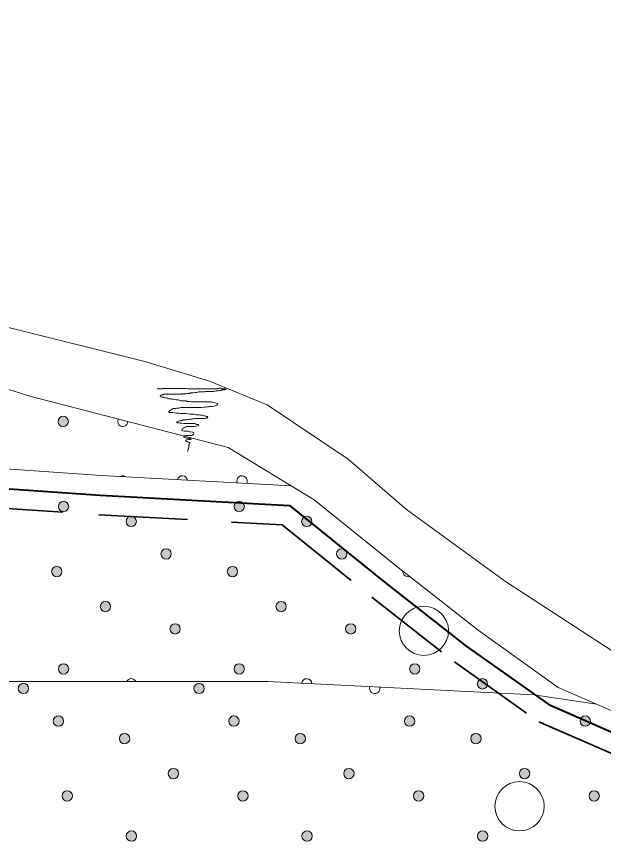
# Model space of a CAD drawing. Extents: x 640104 to 640970, y 6442278 to 6442689.
# Drawn here: x 640450.22 to 640474.05, y 6442364.3 to 6442397.88 of the extents above; entities that cross this region are included whole.
import ezdxf

# ---------------------------------------------------------------- set-up
doc = ezdxf.new("R2010")
doc.units = 0
doc.header["$LTSCALE"] = 1.2
doc.linetypes.add('MEDIUM_DASHED', pattern=[4.5, 3, -1.5])
for name, color, linetype, lineweight in [('31', 7, 'Continuous', 13), ('35', 7, 'Continuous', 35), ('40', 7, 'Continuous', 13), ('44', 7, 'Continuous', 13), ('45', 7, 'Continuous', 13), ('47', 7, 'Continuous', 13)]:
    doc.layers.add(name, color=color, linetype=linetype, lineweight=lineweight)

msp = doc.modelspace()

# ---------------------------------------------------------------- hatches: boundary and pattern name
at = {"layer": '44'}
for points in [[(640452.337, 6442377.986, 1), (640451.917, 6442377.986, 1)], [(640459.47, 6442377.986, 1), (640459.05, 6442377.986, 1)], [(640455.084, 6442377.381, 1), (640454.664, 6442377.381, 1)], [(640462.217, 6442377.381, 1), (640461.797, 6442377.381, 1)], [(640456.503, 6442376.059, 1), (640456.083, 6442376.059, 1)], [(640463.636, 6442376.059, 1), (640463.216, 6442376.059, 1)], [(640452.063, 6442375.343, 1), (640451.643, 6442375.343, 1)], [(640459.196, 6442375.343, 1), (640458.776, 6442375.343, 1)], [(640454.04, 6442373.924, 1), (640453.62, 6442373.924, 1)], [(640461.173, 6442373.924, 1), (640460.753, 6442373.924, 1)], [(640456.868, 6442373.016, 1), (640456.448, 6442373.016, 1)], [(640464.001, 6442373.016, 1), (640463.581, 6442373.016, 1)], [(640452.337, 6442371.39, 1), (640451.917, 6442371.39, 1)], [(640459.47, 6442371.39, 1), (640459.05, 6442371.39, 1)], [(640466.603, 6442371.39, 1), (640466.183, 6442371.39, 1)], [(640450.707, 6442370.597, 1), (640450.287, 6442370.597, 1)], [(640457.84, 6442370.597, 1), (640457.42, 6442370.597, 1)], [(640469.35, 6442370.785, 1), (640468.93, 6442370.785, 1)], [(640452.126, 6442369.275, 1), (640451.706, 6442369.275, 1)], [(640459.259, 6442369.275, 1), (640458.839, 6442369.275, 1)], [(640466.392, 6442369.275, 1), (640465.972, 6442369.275, 1)], [(640473.525, 6442369.275, 1), (640473.105, 6442369.275, 1)], [(640454.818, 6442368.559, 1), (640454.398, 6442368.559, 1)], [(640461.951, 6442368.559, 1), (640461.531, 6442368.559, 1)], [(640469.084, 6442368.559, 1), (640468.664, 6442368.559, 1)], [(640456.796, 6442367.14, 1), (640456.376, 6442367.14, 1)], [(640463.929, 6442367.14, 1), (640463.509, 6442367.14, 1)], [(640471.062, 6442367.14, 1), (640470.642, 6442367.14, 1)], [(640452.49, 6442366.232, 1), (640452.07, 6442366.232, 1)], [(640459.623, 6442366.232, 1), (640459.203, 6442366.232, 1)], [(640466.756, 6442366.232, 1), (640466.336, 6442366.232, 1)], [(640473.889, 6442366.232, 1), (640473.469, 6442366.232, 1)], [(640455.092, 6442364.606, 1), (640454.672, 6442364.606, 1)], [(640462.225, 6442364.606, 1), (640461.805, 6442364.606, 1)], [(640469.358, 6442364.606, 1), (640468.938, 6442364.606, 1)]]:
    msp.add_hatch(color=256, dxfattribs=at).paths.add_polyline_path(points)
at = {"layer": '45'}
msp.add_hatch(color=256, dxfattribs=at).paths.add_polyline_path([(640452.323, 6442381.443, 1), (640451.903, 6442381.443, 1)])

# ---------------------------------------------------------------- linework, layer by layer
at = {"layer": '31'}
for points in [[(640406.72, 6442397.88), (640407.72, 6442395.6), (640408.48, 6442393.55), (640409.45, 6442391.23), (640410.13, 6442389.25), (640411.66, 6442386.01), (640413.07, 6442383.54), (640414.37, 6442381.42), (640415.13, 6442380.9), (640419.37, 6442380.37), (640424.37, 6442380.25), (640433.96, 6442379.98), (640441.04, 6442380.03), (640448.6, 6442379.6), (640453.66, 6442379.25), (640461.37, 6442378.83)], [(640426.12, 6442390.99), (640428.35, 6442390.78), (640431, 6442390.55), (640433.56, 6442390.33), (640437.04, 6442389.41), (640439.96, 6442388.28), (640444.63, 6442386.74), (640449.68, 6442385.31), (640455.43, 6442383.87), (640458.05, 6442383.07), (640460.4, 6442382.12), (640463.68, 6442379.91), (640466.06, 6442377.87), (640470.07, 6442374.94), (640473.18, 6442372.93), (640475.72, 6442371.27)], [(640424.99, 6442388.35), (640432.03, 6442387.9), (640439.32, 6442386.12), (640443.89, 6442384.64), (640450.76, 6442382.46), (640458.81, 6442380.38), (640462.3, 6442378.26), (640465.65, 6442375.56), (640468.96, 6442372.96), (640472.22, 6442370.64), (640475.92, 6442369.03)], [(640368.92, 6442385.24), (640371.57, 6442384.43), (640374.23, 6442383.31), (640378.94, 6442380.49), (640385.79, 6442376.51), (640388.32, 6442375.25), (640390.29, 6442374.75), (640393.64, 6442373.85), (640400.93, 6442372.38), (640406.33, 6442371.82), (640411.39, 6442371.54), (640414.6, 6442371.41), (640423.41, 6442371.54), (640447.85, 6442370.88), (640460.41, 6442370.88), (640471.22, 6442370.34), (640473.77, 6442369.96)]]:
    msp.add_lwpolyline(points, dxfattribs=at)
at = {"layer": '35', "lineweight": 40}
for points in [[(640406.16, 6442397.5), (640407.74, 6442393.26), (640408.7, 6442390.95), (640409.39, 6442388.95), (640410.95, 6442385.64), (640412.39, 6442383.13), (640413.77, 6442380.86), (640414.84, 6442380.13), (640419.31, 6442379.57), (640424.35, 6442379.45), (640433.96, 6442379.18), (640441.02, 6442379.23), (640448.55, 6442378.8), (640453.61, 6442378.45), (640461.31, 6442378.03)], [(640461.31, 6442378.03), (640465.15, 6442374.93), (640468.48, 6442372.32), (640471.83, 6442369.94), (640475.67, 6442368.27), (640480.04, 6442367.31), (640486.63, 6442367.33), (640490.95, 6442368.04), (640498, 6442369.36), (640502.47, 6442370.33), (640509.61, 6442370.67), (640514.89, 6442370.53), (640519.22, 6442369.85), (640522.37, 6442369.3), (640525.73, 6442368.34), (640528.77, 6442367.37), (640533.53, 6442365.72), (640541.05, 6442362.2), (640550.07, 6442357.06), (640557.43, 6442352.91), (640560.88, 6442350.99), (640563.32, 6442349.78)]]:
    msp.add_lwpolyline(points, dxfattribs=at)
at = {"layer": '35', "linetype": 'MEDIUM_DASHED'}
for points in [[(640412.88, 6442380.79), (640413.18, 6442380.3), (640414.55, 6442379.36), (640419.25, 6442378.77), (640424.33, 6442378.65), (640433.95, 6442378.38), (640441, 6442378.43), (640448.5, 6442378), (640453.56, 6442377.65), (640461.01, 6442377.24)], [(640461.01, 6442377.24), (640464.65, 6442374.31), (640468, 6442371.68), (640471.43, 6442369.24), (640475.42, 6442367.5), (640479.96, 6442366.51), (640486.69, 6442366.53), (640491.09, 6442367.25), (640498.16, 6442368.58), (640502.57, 6442369.53), (640509.62, 6442369.87), (640514.82, 6442369.74), (640518.62, 6442369.13)]]:
    msp.add_lwpolyline(points, dxfattribs=at)
at = {"layer": '40'}
for points in [[(640455.93, 6442382.77), (640455.97, 6442382.77), (640456.04, 6442382.77), (640456.11, 6442382.77), (640456.13, 6442382.78), (640456.2, 6442382.78), (640456.3, 6442382.78), (640456.52, 6442382.78), (640456.64, 6442382.78), (640456.66, 6442382.78), (640456.69, 6442382.78), (640456.73, 6442382.78), (640456.79, 6442382.78), (640456.86, 6442382.78), (640456.92, 6442382.78), (640456.96, 6442382.78), (640457.01, 6442382.78), (640457.06, 6442382.78), (640457.11, 6442382.78), (640457.17, 6442382.77), (640457.2, 6442382.77), (640457.25, 6442382.77), (640457.31, 6442382.77), (640457.53, 6442382.76), (640457.74, 6442382.76), (640457.81, 6442382.76), (640457.85, 6442382.76), (640457.87, 6442382.76), (640457.9, 6442382.76), (640457.95, 6442382.76), (640458.01, 6442382.76), (640458.05, 6442382.76), (640458.07, 6442382.76), (640458.09, 6442382.76), (640458.11, 6442382.76), (640458.16, 6442382.76), (640458.18, 6442382.76), (640458.21, 6442382.76), (640458.28, 6442382.76), (640458.32, 6442382.76), (640458.37, 6442382.77), (640458.39, 6442382.78), (640458.44, 6442382.78), (640458.46, 6442382.79), (640458.49, 6442382.79), (640458.53, 6442382.79), (640458.55, 6442382.78), (640458.57, 6442382.77), (640458.61, 6442382.76), (640458.63, 6442382.76)], [(640456.95, 6442382.56), (640456.93, 6442382.55), (640456.89, 6442382.55), (640456.86, 6442382.54), (640456.84, 6442382.54), (640456.81, 6442382.54), (640456.78, 6442382.54), (640456.75, 6442382.54), (640456.72, 6442382.54), (640456.67, 6442382.54), (640456.65, 6442382.54), (640456.61, 6442382.55), (640456.58, 6442382.55), (640456.56, 6442382.55), (640456.53, 6442382.55), (640456.5, 6442382.55), (640456.47, 6442382.55), (640456.42, 6442382.55), (640456.4, 6442382.55), (640456.37, 6442382.55), (640456.33, 6442382.55), (640456.31, 6442382.55), (640456.28, 6442382.55), (640456.25, 6442382.55), (640456.22, 6442382.55), (640456.19, 6442382.54), (640456.17, 6442382.52), (640456.13, 6442382.52), (640456.11, 6442382.52), (640456.09, 6442382.51), (640456.08, 6442382.5), (640456.06, 6442382.48), (640456.05, 6442382.46), (640456.06, 6442382.44), (640456.13, 6442382.43), (640456.17, 6442382.43), (640456.19, 6442382.41), (640456.22, 6442382.41), (640456.25, 6442382.4), (640456.26, 6442382.4), (640456.3, 6442382.4), (640456.33, 6442382.39), (640456.36, 6442382.38), (640456.41, 6442382.36), (640456.45, 6442382.36), (640456.5, 6442382.36), (640456.53, 6442382.35), (640456.57, 6442382.34), (640456.62, 6442382.33), (640456.69, 6442382.32)], [(640458.63, 6442382.76), (640458.66, 6442382.76), (640458.69, 6442382.76), (640458.72, 6442382.76), (640458.73, 6442382.74), (640458.72, 6442382.73), (640458.73, 6442382.74), (640458.7, 6442382.73), (640458.67, 6442382.72), (640458.63, 6442382.72), (640458.61, 6442382.72), (640458.57, 6442382.72), (640458.55, 6442382.71), (640458.53, 6442382.71), (640458.51, 6442382.69), (640458.47, 6442382.69), (640458.42, 6442382.68), (640458.4, 6442382.68), (640458.32, 6442382.68), (640458.29, 6442382.67), (640458.26, 6442382.67), (640458.23, 6442382.66), (640458.2, 6442382.66), (640458.17, 6442382.66), (640458.13, 6442382.65), (640458.11, 6442382.65), (640458.04, 6442382.65), (640458, 6442382.65), (640457.95, 6442382.65), (640457.89, 6442382.65), (640457.85, 6442382.64), (640457.82, 6442382.64), (640457.78, 6442382.64), (640457.74, 6442382.64), (640457.63, 6442382.64), (640457.61, 6442382.64), (640457.58, 6442382.63), (640457.53, 6442382.62), (640457.47, 6442382.61), (640457.41, 6442382.6), (640457.37, 6442382.6), (640457.32, 6442382.6), (640457.28, 6442382.6), (640457.25, 6442382.58), (640457.21, 6442382.58), (640457.19, 6442382.57), (640457.17, 6442382.57), (640457.13, 6442382.57), (640457.09, 6442382.56), (640457.07, 6442382.56), (640456.98, 6442382.56), (640456.95, 6442382.56)], [(640456.69, 6442382.32), (640456.79, 6442382.31), (640456.85, 6442382.29), (640456.89, 6442382.28), (640456.96, 6442382.28), (640457.02, 6442382.28), (640457.07, 6442382.27), (640457.11, 6442382.27), (640457.14, 6442382.25), (640457.2, 6442382.25), (640457.24, 6442382.25), (640457.29, 6442382.24), (640457.35, 6442382.24), (640457.4, 6442382.24), (640457.46, 6442382.24), (640457.52, 6442382.24), (640457.56, 6442382.24), (640457.58, 6442382.24), (640457.63, 6442382.24), (640457.68, 6442382.24), (640457.73, 6442382.24), (640457.8, 6442382.24), (640457.85, 6442382.24), (640457.89, 6442382.24), (640457.95, 6442382.24), (640457.97, 6442382.24), (640458.01, 6442382.24), (640458.05, 6442382.24), (640458.09, 6442382.23), (640458.13, 6442382.23), (640458.17, 6442382.22), (640458.25, 6442382.21), (640458.29, 6442382.2), (640458.33, 6442382.18), (640458.37, 6442382.17), (640458.39, 6442382.16), (640458.39, 6442382.14), (640458.38, 6442382.12), (640458.37, 6442382.11), (640458.35, 6442382.1), (640458.33, 6442382.08), (640458.3, 6442382.08), (640458.25, 6442382.06), (640458.15, 6442382.05), (640458.06, 6442382.04), (640458.01, 6442382.03), (640457.95, 6442382.03), (640457.89, 6442382.02), (640457.83, 6442382.02), (640457.74, 6442382.01), (640457.61, 6442382.01), (640457.5, 6442382.01)], [(640457.5, 6442382.01), (640457.45, 6442382.01), (640457.4, 6442382.01), (640457.34, 6442382.01), (640457.3, 6442382.01), (640457.26, 6442382.01), (640457.21, 6442382.01), (640457.15, 6442382), (640457.03, 6442382), (640456.97, 6442382), (640456.94, 6442382), (640456.89, 6442382), (640456.81, 6442381.98), (640456.72, 6442381.98), (640456.69, 6442381.97), (640456.65, 6442381.97), (640456.63, 6442381.96), (640456.61, 6442381.96), (640456.58, 6442381.96), (640456.56, 6442381.95), (640456.53, 6442381.94), (640456.52, 6442381.92), (640456.48, 6442381.9), (640456.45, 6442381.88), (640456.45, 6442381.87), (640456.42, 6442381.86), (640456.41, 6442381.84), (640456.4, 6442381.83), (640456.39, 6442381.81), (640456.41, 6442381.8), (640456.43, 6442381.8), (640456.47, 6442381.8), (640456.5, 6442381.8), (640456.57, 6442381.8), (640456.63, 6442381.79), (640456.69, 6442381.78), (640456.77, 6442381.77), (640456.81, 6442381.77), (640456.85, 6442381.76), (640456.89, 6442381.76), (640457.01, 6442381.76), (640457.09, 6442381.76), (640457.17, 6442381.75), (640457.24, 6442381.74), (640457.33, 6442381.73), (640457.43, 6442381.73), (640457.51, 6442381.71), (640457.57, 6442381.71), (640457.63, 6442381.71), (640457.69, 6442381.7)], [(640457.69, 6442381.7), (640457.72, 6442381.7), (640457.75, 6442381.69), (640457.81, 6442381.68), (640457.85, 6442381.67), (640457.89, 6442381.65), (640457.92, 6442381.64), (640457.96, 6442381.64), (640457.97, 6442381.63), (640457.98, 6442381.6), (640457.97, 6442381.59), (640457.95, 6442381.58), (640457.93, 6442381.57), (640457.85, 6442381.56), (640457.81, 6442381.56), (640457.78, 6442381.56), (640457.73, 6442381.56), (640457.68, 6442381.56), (640457.62, 6442381.56), (640457.59, 6442381.56), (640457.56, 6442381.56), (640457.47, 6442381.56), (640457.42, 6442381.54), (640457.4, 6442381.54), (640457.36, 6442381.54), (640457.33, 6442381.53), (640457.29, 6442381.53), (640457.24, 6442381.53), (640457.19, 6442381.52), (640457.13, 6442381.52), (640457.09, 6442381.51), (640457.07, 6442381.51), (640457.04, 6442381.51), (640457.01, 6442381.5), (640456.97, 6442381.5), (640456.97, 6442381.48), (640456.93, 6442381.48), (640456.91, 6442381.47), (640456.89, 6442381.47), (640456.85, 6442381.46), (640456.81, 6442381.45), (640456.77, 6442381.44), (640456.74, 6442381.43), (640456.73, 6442381.41), (640456.73, 6442381.38), (640456.75, 6442381.38), (640456.8, 6442381.38), (640456.86, 6442381.37), (640456.92, 6442381.37), (640456.95, 6442381.37), (640457.01, 6442381.36), (640457.05, 6442381.36)], [(640457.05, 6442381.36), (640457.07, 6442381.36), (640457.09, 6442381.36), (640457.13, 6442381.36), (640457.18, 6442381.36), (640457.21, 6442381.36), (640457.28, 6442381.35), (640457.33, 6442381.35), (640457.36, 6442381.35), (640457.39, 6442381.35), (640457.41, 6442381.35), (640457.45, 6442381.35), (640457.49, 6442381.34), (640457.53, 6442381.32), (640457.56, 6442381.32), (640457.59, 6442381.31), (640457.61, 6442381.3), (640457.61, 6442381.27), (640457.53, 6442381.25), (640457.43, 6442381.24), (640457.39, 6442381.24), (640457.32, 6442381.24), (640457.28, 6442381.24), (640457.23, 6442381.24), (640457.18, 6442381.23), (640457.13, 6442381.23), (640457.09, 6442381.21), (640457.03, 6442381.19), (640457.01, 6442381.17), (640456.98, 6442381.16), (640456.97, 6442381.14), (640456.95, 6442381.12), (640456.94, 6442381.1), (640456.93, 6442381.08), (640456.94, 6442381.07), (640456.97, 6442381.06), (640457.02, 6442381.04), (640457.11, 6442381.04), (640457.18, 6442381.04), (640457.22, 6442381.03), (640457.25, 6442381.02), (640457.3, 6442381.02), (640457.36, 6442381.01), (640457.42, 6442380.99), (640457.42, 6442380.96), (640457.41, 6442380.93), (640457.41, 6442380.92), (640457.36, 6442380.88), (640457.33, 6442380.87), (640457.29, 6442380.87), (640457.24, 6442380.87), (640457.18, 6442380.87), (640457.13, 6442380.87), (640457.08, 6442380.87), (640457.02, 6442380.85), (640457.01, 6442380.83), (640457.01, 6442380.81), (640457.01, 6442380.8), (640457.04, 6442380.79), (640457.12, 6442380.76), (640457.17, 6442380.76), (640457.21, 6442380.75), (640457.25, 6442380.74), (640457.29, 6442380.73), (640457.31, 6442380.72), (640457.29, 6442380.71), (640457.25, 6442380.71), (640457.21, 6442380.7), (640457.14, 6442380.69), (640457.12, 6442380.69), (640457.09, 6442380.68), (640457.09, 6442380.65), (640457.11, 6442380.64), (640457.13, 6442380.63), (640457.15, 6442380.61), (640457.18, 6442380.6), (640457.22, 6442380.6), (640457.25, 6442380.59), (640457.26, 6442380.56), (640457.25, 6442380.54), (640457.24, 6442380.52), (640457.22, 6442380.49), (640457.21, 6442380.48), (640457.21, 6442380.44), (640457.21, 6442380.41), (640457.21, 6442380.39), (640457.2, 6442380.36), (640457.2, 6442380.33), (640457.19, 6442380.32), (640457.18, 6442380.28), (640457.17, 6442380.26), (640457.17, 6442380.23), (640457.17, 6442380.22), (640457.17, 6442380.24)]]:
    msp.add_lwpolyline(points, dxfattribs=at)
at = {"layer": '44'}
for centre in [(640452.127, 6442377.986), (640459.26, 6442377.986), (640454.874, 6442377.381), (640462.007, 6442377.381), (640456.293, 6442376.059), (640463.426, 6442376.059), (640451.853, 6442375.343), (640458.986, 6442375.343), (640453.83, 6442373.924), (640460.963, 6442373.924), (640456.658, 6442373.016), (640463.791, 6442373.016), (640452.127, 6442371.39), (640459.26, 6442371.39), (640466.393, 6442371.39), (640450.497, 6442370.597), (640457.63, 6442370.597), (640469.14, 6442370.785), (640451.916, 6442369.275), (640459.049, 6442369.275), (640466.182, 6442369.275), (640473.315, 6442369.275), (640454.608, 6442368.559), (640461.741, 6442368.559), (640468.874, 6442368.559), (640456.586, 6442367.14), (640463.719, 6442367.14), (640470.852, 6442367.14), (640452.28, 6442366.232), (640459.413, 6442366.232), (640466.546, 6442366.232), (640473.679, 6442366.232), (640454.882, 6442364.606), (640462.015, 6442364.606), (640469.148, 6442364.606)]:
    msp.add_circle(centre, 0.21, dxfattribs=at)
for centre, start, end in [((640466.119, 6442375.343), 176.8648, 286.8215), ((640454.874, 6442370.785), 26.1405, 153.8595), ((640462.007, 6442370.785), 0.8378, 173.5079), ((640464.763, 6442370.597), 159.0967, 15.2491)]:
    msp.add_arc(centre, 0.21, start, end, dxfattribs=at)
at = {"layer": '45'}
msp.add_circle((640452.113, 6442381.443), 0.21, dxfattribs=at)
for centre, start, end in [((640454.533, 6442381.443), 154.3339, 356.6911), ((640454.533, 6442379.023), 54.3481, 119.3696), ((640456.953, 6442379.023), 9.0889, 164.6289), ((640459.373, 6442379.023), 332.0484, 201.6693)]:
    msp.add_arc(centre, 0.21, start, end, dxfattribs=at)
at = {"layer": '47'}
for centre in [(640466.761, 6442372.936), (640470.647, 6442365.813)]:
    msp.add_circle(centre, 1, dxfattribs=at)

doc.saveas('drawing.dxf')
